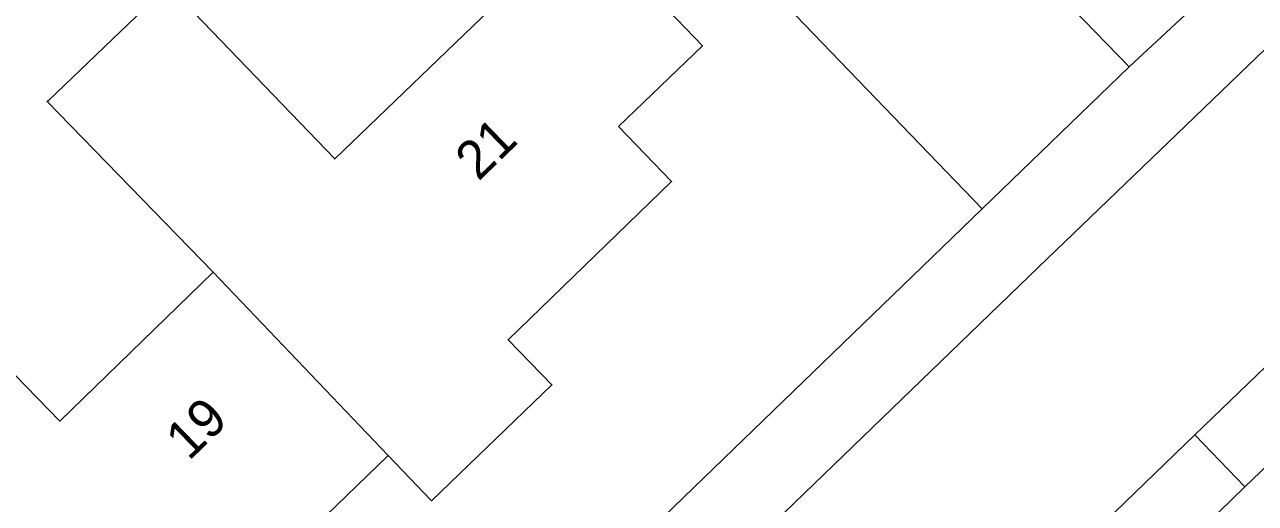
# Model space of a CAD drawing. Extents: x 137999 to 141000, y 397500 to 400501.
# Drawn here: x 138560.71 to 138592.78, y 399263.36 to 399275.84 of the extents above; entities that cross this region are included whole.
import ezdxf

# ---------------------------------------------------------------- set-up
doc = ezdxf.new("R2010")
doc.units = 0
for name, color, linetype in [('gg-anno-huisnummerreeks BGT', 7, 'Continuous'), ('gg-bbg-gedigitaliseerde bebouwing', 7, 'Continuous'), ('gg-bbg-hoofdgebouw', 7, 'Continuous'), ('gg-bbg-tussenscheiding', 7, 'Continuous'), ('gg-knt-verharding', 7, 'Continuous'), ('gg-knt-verharding nz', 7, 'Continuous')]:
    doc.layers.add(name, color=color, linetype=linetype)

msp = doc.modelspace()

# ---------------------------------------------------------------- linework, layer by layer
at = {"layer": 'gg-bbg-gedigitaliseerde bebouwing'}
for points in [[(138561.32, 399273.86), (138561.3, 399273.841), (138565.624, 399269.385)], [(138565.624, 399269.385), (138561.624, 399265.504), (138557.193, 399270.07), (138554.002, 399266.973), (138558.411, 399262.429)]]:
    msp.add_lwpolyline(points, dxfattribs=at)
at = {"layer": 'gg-bbg-hoofdgebouw'}
for points in [[(138573.06, 399276.45), (138571.47, 399278.106), (138573.655, 399280.202), (138578.372, 399275.288), (138576.187, 399273.191)], [(138561.32, 399273.86), (138564.45, 399276.86), (138568.79, 399272.34), (138573.06, 399276.45)], [(138576.187, 399273.191), (138577.57, 399271.75), (138573.31, 399267.62), (138574.45, 399266.45), (138571.31, 399263.43), (138570.18, 399264.61)], [(138570.18, 399264.61), (138566.13, 399260.68), (138567.26, 399259.5), (138564.13, 399256.5), (138563, 399257.67)]]:
    msp.add_lwpolyline(points, dxfattribs=at)
at = {"layer": 'gg-bbg-tussenscheiding'}
msp.add_line((138565.624, 399269.385), (138570.18, 399264.61), dxfattribs=at)
at = {"layer": 'gg-knt-verharding'}
for p, q in [((138603.353, 399285.171), (138590.97, 399273.21)), ((138585.664, 399271.042), (138575.508, 399281.585)), ((138589.492, 399274.742), (138586.663, 399277.674)), ((138591.3, 399276.42), (138589.492, 399274.742)), ((138601.499, 399275.08), (138591.205, 399265.145)), ((138585.664, 399271.042), (138589.492, 399274.742)), ((138587.13, 399269.52), (138590.97, 399273.21)), ((138545.787, 399229.579), (138587.13, 399269.52)), ((138585.78, 399259.909), (138591.205, 399265.145)), ((138592.51, 399263.79), (138591.205, 399265.145))]:
    msp.add_line(p, q, dxfattribs=at)
for points in [[(138585.664, 399271.042), (138544.41, 399231.15), (138539.26, 399231.03), (138538.917, 399231.386)], [(138577.838, 399243.223), (138587.08, 399252.18), (138587.46, 399258.87), (138592.51, 399263.79)]]:
    msp.add_lwpolyline(points, dxfattribs=at)
at = {"layer": 'gg-knt-verharding nz'}
msp.add_line((138592.51, 399263.79), (138602.862, 399273.762), dxfattribs=at)

# ---------------------------------------------------------------- texts
at = {"layer": 'gg-anno-huisnummerreeks BGT'}
for s, p in [('21', (138572.536, 399271.744)), ('19', (138564.99, 399264.451))]:
    msp.add_text(s, height=1, rotation=44.1, dxfattribs=at).set_placement(p)

doc.saveas('drawing.dxf')
